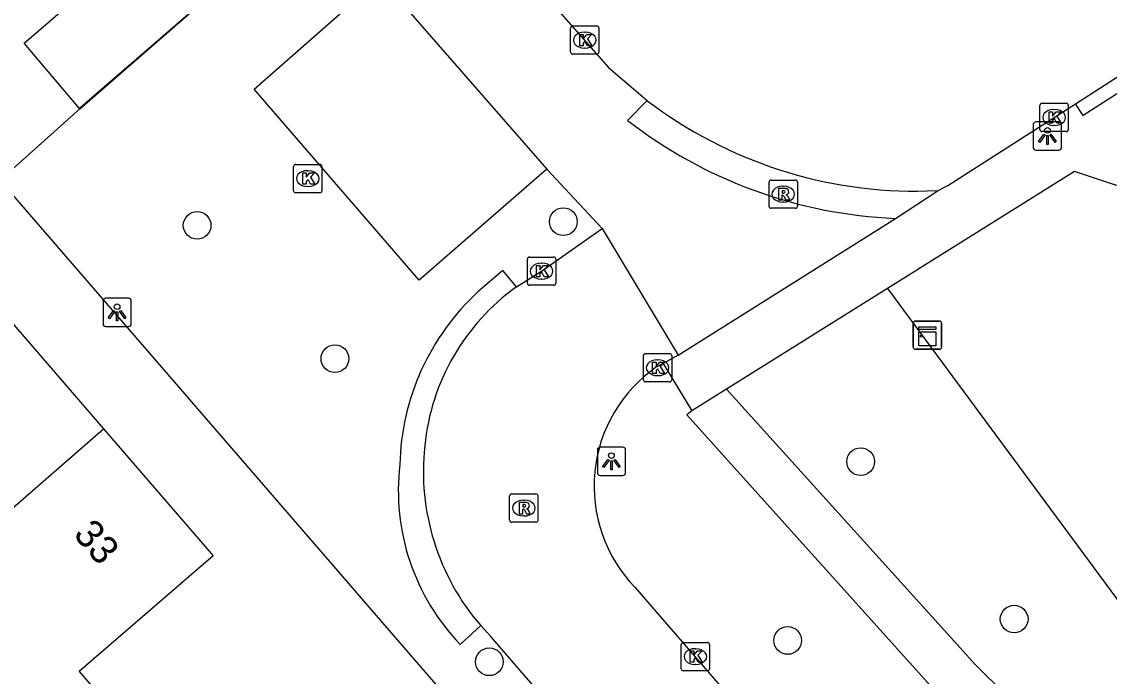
# Model space of a CAD drawing. Extents: x 157321 to 158827, y 386650 to 388532.
# Drawn here: x 157949.6 to 157988.02, y 388162.44 to 388185.56 of the extents above; entities that cross this region are included whole.
import ezdxf

# ---------------------------------------------------------------- set-up
doc = ezdxf.new("R2010")
doc.units = 0
for name, color, linetype in [('IMGEO_Boom', 7, 'Continuous'), ('IMGEO_Groenvoorziening', 7, 'Continuous'), ('IMGEO_Kast', 7, 'Continuous'), ('IMGEO_Kolk', 7, 'Continuous'), ('IMGEO_Lichtpunt', 7, 'Continuous'), ('IMGEO_Pand', 7, 'Continuous'), ('IMGEO_Pand_nummerreeks', 7, 'Continuous'), ('IMGEO_Rijbaan_lokaal_open', 7, 'Continuous'), ('IMGEO_Rioolput', 7, 'Continuous'), ('IMGEO_Voetpad_halfverhard', 7, 'Continuous'), ('IMGEO_Voetpad_open', 7, 'Continuous')]:
    doc.layers.add(name, color=color, linetype=linetype)

msp = doc.modelspace()

# ---------------------------------------------------------------- linework, layer by layer
at = {"layer": 'IMGEO_Boom'}
for centre in [(157968.735, 388178.499), (157955.796, 388178.367), (157960.662, 388173.659), (157979.235, 388170.021), (157984.661, 388164.457), (157976.658, 388163.702), (157966.117, 388162.949)]:
    msp.add_circle(centre, 0.489, dxfattribs=at)
at = {"layer": 'IMGEO_Groenvoorziening'}
msp.add_lwpolyline([(157980.184, 388176.141), (158004.021, 388143.869), (158003.26, 388143.172)], dxfattribs=at)
at = {"layer": 'IMGEO_Kast'}
for p, q in [((157981.098, 388174.064), (157981.098, 388174.905)), ((157981.098, 388174.905), (157981.098, 388174.064)), ((157981.173, 388174.989), (157982.014, 388174.989)), ((157982.014, 388174.989), (157981.173, 388174.989)), ((157982.098, 388174.914), (157982.098, 388174.073)), ((157982.098, 388174.073), (157982.098, 388174.914)), ((157982.023, 388173.989), (157981.182, 388173.989)), ((157981.182, 388173.989), (157982.023, 388173.989))]:
    msp.add_line(p, q, dxfattribs=at)
for points in [[(157981.293, 388174.779), (157981.893, 388174.779), (157981.893, 388174.694), (157981.293, 388174.694), (157981.293, 388174.779)], [(157981.293, 388174.604), (157981.893, 388174.604), (157981.893, 388174.115), (157981.293, 388174.115), (157981.293, 388174.604)]]:
    msp.add_lwpolyline(points, dxfattribs=at)
msp.add_circle((157981.377, 388174.453), 0.0377, dxfattribs=at)
for centre, start, end in [((157981.176, 388174.911), 92.4484, 184.2845), ((157981.176, 388174.911), 92.4484, 184.2845), ((157982.02, 388174.911), 2.4484, 94.2845), ((157982.02, 388174.911), 2.4484, 94.2845), ((157981.176, 388174.067), 182.4484, 274.2845), ((157981.176, 388174.067), 182.4484, 274.2845), ((157982.02, 388174.067), 272.4484, 4.2845), ((157982.02, 388174.067), 272.4484, 4.2845)]:
    msp.add_arc(centre, 0.0779, start, end, dxfattribs=at)
at = {"layer": 'IMGEO_Kolk'}
for p, q in [((157968.99, 388184.488), (157968.99, 388185.34)), ((157969.065, 388185.414), (157969.917, 388185.414)), ((157969.478, 388185.194), (157969.503, 388185.194)), ((157969.991, 388185.34), (157969.991, 388184.488)), ((157969.917, 388184.414), (157969.065, 388184.414)), ((157969.501, 388184.634), (157969.476, 388184.634)), ((157985.573, 388181.755), (157985.573, 388182.607)), ((157985.648, 388182.681), (157986.5, 388182.681)), ((157986.061, 388182.461), (157986.086, 388182.461)), ((157986.574, 388182.607), (157986.574, 388181.755)), ((157986.5, 388181.681), (157985.648, 388181.681)), ((157986.084, 388181.901), (157986.059, 388181.901)), ((157959.28, 388180.52), (157960.132, 388180.52)), ((157959.205, 388179.594), (157959.205, 388180.446)), ((157959.693, 388180.3), (157959.718, 388180.3)), ((157960.206, 388180.446), (157960.206, 388179.594)), ((157959.716, 388179.74), (157959.691, 388179.74)), ((157960.132, 388179.52), (157959.28, 388179.52)), ((157967.462, 388176.325), (157967.462, 388177.177)), ((157967.537, 388177.251), (157968.389, 388177.251)), ((157967.95, 388177.031), (157967.975, 388177.031)), ((157968.463, 388177.177), (157968.463, 388176.325)), ((157968.389, 388176.251), (157967.537, 388176.251)), ((157967.973, 388176.471), (157967.948, 388176.471)), ((157971.564, 388172.913), (157971.564, 388173.765)), ((157971.639, 388173.839), (157972.491, 388173.839)), ((157972.052, 388173.619), (157972.077, 388173.619)), ((157972.565, 388173.765), (157972.565, 388172.913)), ((157972.491, 388172.839), (157971.639, 388172.839)), ((157972.075, 388173.059), (157972.05, 388173.059)), ((157972.973, 388163.631), (157973.825, 388163.631)), ((157972.898, 388162.705), (157972.898, 388163.557)), ((157973.386, 388163.411), (157973.411, 388163.411)), ((157973.899, 388163.557), (157973.899, 388162.705)), ((157973.409, 388162.851), (157973.384, 388162.851)), ((157973.825, 388162.631), (157972.973, 388162.631))]:
    msp.add_line(p, q, dxfattribs=at)
for points in [[(157968.99, 388184.488), (157968.99, 388185.34)], [(157969.065, 388185.414), (157969.917, 388185.414)], [(157969.311, 388185.114), (157969.434, 388185.114), (157969.434, 388184.963), (157969.564, 388185.114), (157969.728, 388185.114), (157969.582, 388184.963), (157969.735, 388184.714), (157969.583, 388184.714), (157969.498, 388184.878), (157969.434, 388184.811), (157969.434, 388184.714), (157969.311, 388184.714), (157969.311, 388185.114)], [(157969.991, 388185.34), (157969.991, 388184.488)], [(157969.917, 388184.414), (157969.065, 388184.414)], [(157985.573, 388181.755), (157985.573, 388182.607)], [(157985.648, 388182.681), (157986.5, 388182.681)], [(157986.574, 388182.607), (157986.574, 388181.755)], [(157985.894, 388182.381), (157986.017, 388182.381), (157986.017, 388182.23), (157986.147, 388182.381), (157986.311, 388182.381), (157986.165, 388182.23), (157986.318, 388181.981), (157986.166, 388181.981), (157986.081, 388182.145), (157986.017, 388182.078), (157986.017, 388181.981), (157985.894, 388181.981), (157985.894, 388182.381)], [(157986.5, 388181.681), (157985.648, 388181.681)], [(157959.28, 388180.52), (157960.132, 388180.52)], [(157959.205, 388179.594), (157959.205, 388180.446)], [(157959.526, 388180.22), (157959.649, 388180.22), (157959.649, 388180.069), (157959.779, 388180.22), (157959.943, 388180.22), (157959.797, 388180.069), (157959.95, 388179.82), (157959.798, 388179.82), (157959.713, 388179.984), (157959.649, 388179.917), (157959.649, 388179.82), (157959.526, 388179.82), (157959.526, 388180.22)], [(157960.206, 388180.446), (157960.206, 388179.594)], [(157960.132, 388179.52), (157959.28, 388179.52)], [(157967.462, 388176.325), (157967.462, 388177.177)], [(157967.537, 388177.251), (157968.389, 388177.251)], [(157968.463, 388177.177), (157968.463, 388176.325)], [(157967.783, 388176.951), (157967.906, 388176.951), (157967.906, 388176.8), (157968.036, 388176.951), (157968.2, 388176.951), (157968.054, 388176.8), (157968.207, 388176.551), (157968.055, 388176.551), (157967.97, 388176.715), (157967.906, 388176.648), (157967.906, 388176.551), (157967.783, 388176.551), (157967.783, 388176.951)], [(157968.389, 388176.251), (157967.537, 388176.251)], [(157971.564, 388172.913), (157971.564, 388173.765)], [(157971.639, 388173.839), (157972.491, 388173.839)], [(157972.565, 388173.765), (157972.565, 388172.913)], [(157971.885, 388173.539), (157972.008, 388173.539), (157972.008, 388173.388), (157972.138, 388173.539), (157972.302, 388173.539), (157972.156, 388173.388), (157972.309, 388173.139), (157972.157, 388173.139), (157972.072, 388173.303), (157972.008, 388173.236), (157972.008, 388173.139), (157971.885, 388173.139), (157971.885, 388173.539)], [(157972.491, 388172.839), (157971.639, 388172.839)], [(157972.973, 388163.631), (157973.825, 388163.631)], [(157972.898, 388162.705), (157972.898, 388163.557)], [(157973.219, 388163.331), (157973.342, 388163.331), (157973.342, 388163.18), (157973.472, 388163.331), (157973.636, 388163.331), (157973.49, 388163.18), (157973.643, 388162.931), (157973.491, 388162.931), (157973.406, 388163.095), (157973.342, 388163.028), (157973.342, 388162.931), (157973.219, 388162.931), (157973.219, 388163.331)], [(157973.899, 388163.557), (157973.899, 388162.705)], [(157973.825, 388162.631), (157972.973, 388162.631)]]:
    msp.add_lwpolyline(points, dxfattribs=at)
for centre, start, end in [((157969.067, 388185.338), 91.552, 178.448), ((157969.067, 388185.338), 91.552, 178.448), ((157969.915, 388185.338), 1.552, 88.448), ((157969.915, 388185.338), 1.552, 88.448), ((157969.067, 388184.49), 181.552, 268.448), ((157969.067, 388184.49), 181.552, 268.448), ((157969.915, 388184.49), 271.552, 358.448), ((157969.915, 388184.49), 271.552, 358.448), ((157985.65, 388182.605), 91.552, 178.448), ((157985.65, 388182.605), 91.552, 178.448), ((157986.498, 388182.605), 1.552, 88.448), ((157986.498, 388182.605), 1.552, 88.448), ((157985.65, 388181.757), 181.552, 268.448), ((157985.65, 388181.757), 181.552, 268.448), ((157986.498, 388181.757), 271.552, 358.448), ((157986.498, 388181.757), 271.552, 358.448), ((157959.282, 388180.444), 91.552, 178.448), ((157959.282, 388180.444), 91.552, 178.448), ((157960.13, 388180.444), 1.552, 88.448), ((157960.13, 388180.444), 1.552, 88.448), ((157959.282, 388179.596), 181.552, 268.448), ((157959.282, 388179.596), 181.552, 268.448), ((157960.13, 388179.596), 271.552, 358.448), ((157960.13, 388179.596), 271.552, 358.448), ((157967.539, 388177.175), 91.552, 178.448), ((157967.539, 388177.175), 91.552, 178.448), ((157968.387, 388177.175), 1.552, 88.448), ((157968.387, 388177.175), 1.552, 88.448), ((157967.539, 388176.327), 181.552, 268.448), ((157967.539, 388176.327), 181.552, 268.448), ((157968.387, 388176.327), 271.552, 358.448), ((157968.387, 388176.327), 271.552, 358.448), ((157971.641, 388173.763), 91.552, 178.448), ((157971.641, 388173.763), 91.552, 178.448), ((157972.489, 388173.763), 1.552, 88.448), ((157972.489, 388173.763), 1.552, 88.448), ((157971.641, 388172.915), 181.552, 268.448), ((157971.641, 388172.915), 181.552, 268.448), ((157972.489, 388172.915), 271.552, 358.448), ((157972.489, 388172.915), 271.552, 358.448), ((157972.975, 388163.555), 91.552, 178.448), ((157972.975, 388163.555), 91.552, 178.448), ((157973.823, 388163.555), 1.552, 88.448), ((157973.823, 388163.555), 1.552, 88.448), ((157972.975, 388162.707), 181.552, 268.448), ((157972.975, 388162.707), 181.552, 268.448), ((157973.823, 388162.707), 271.552, 358.448), ((157973.823, 388162.707), 271.552, 358.448)]:
    msp.add_arc(centre, 0.0765, start, end, dxfattribs=at)
for centre, major_axis, ratio, start_param, end_param in [((157969.477, 388184.914), (-0.387, 0.002), 0.722429, 4.712389, 7.853982), ((157969.502, 388184.914), (-0.39, 0.002), 0.717154, 1.570796, 4.712389), ((157986.06, 388182.181), (-0.387, 0.002), 0.722429, 4.712389, 7.853982), ((157986.085, 388182.181), (-0.39, 0.002), 0.717154, 1.570796, 4.712389), ((157959.692, 388180.02), (-0.387, 0.002), 0.722429, 4.712389, 7.853982), ((157959.717, 388180.02), (-0.39, 0.002), 0.717154, 1.570796, 4.712389), ((157967.949, 388176.751), (-0.387, 0.002), 0.722429, 4.712389, 7.853982), ((157967.974, 388176.751), (-0.39, 0.002), 0.717154, 1.570796, 4.712389), ((157972.051, 388173.339), (-0.387, 0.002), 0.722429, 4.712389, 7.853982), ((157972.076, 388173.339), (-0.39, 0.002), 0.717154, 1.570796, 4.712389), ((157973.385, 388163.131), (-0.387, 0.002), 0.722429, 4.712389, 7.853982), ((157973.41, 388163.131), (-0.39, 0.002), 0.717154, 1.570796, 4.712389)]:
    msp.add_ellipse(centre, major_axis=major_axis, ratio=ratio, start_param=start_param, end_param=end_param, dxfattribs=at)
at = {"layer": 'IMGEO_Lichtpunt'}
for p, q in [((157986.24, 388182.023), (157985.432, 388182.023)), ((157986.24, 388182.023), (157985.432, 388182.023)), ((157985.338, 388181.928), (157985.338, 388181.121)), ((157985.338, 388181.928), (157985.338, 388181.121)), ((157986.334, 388181.121), (157986.334, 388181.928)), ((157986.334, 388181.121), (157986.334, 388181.928)), ((157985.432, 388181.027), (157986.24, 388181.027)), ((157985.432, 388181.027), (157986.24, 388181.027)), ((157952.47, 388175.697), (157952.47, 388174.89)), ((157952.47, 388175.697), (157952.47, 388174.89)), ((157953.372, 388175.792), (157952.564, 388175.792)), ((157953.372, 388175.792), (157952.564, 388175.792)), ((157953.466, 388174.89), (157953.466, 388175.697)), ((157953.466, 388174.89), (157953.466, 388175.697)), ((157952.564, 388174.796), (157953.372, 388174.796)), ((157952.564, 388174.796), (157953.372, 388174.796)), ((157970.837, 388170.53), (157970.029, 388170.53)), ((157970.837, 388170.53), (157970.029, 388170.53)), ((157969.935, 388170.435), (157969.935, 388169.628)), ((157969.935, 388170.435), (157969.935, 388169.628)), ((157970.931, 388169.628), (157970.931, 388170.435)), ((157970.931, 388169.628), (157970.931, 388170.435)), ((157970.029, 388169.534), (157970.837, 388169.534)), ((157970.029, 388169.534), (157970.837, 388169.534))]:
    msp.add_line(p, q, dxfattribs=at)
for points in [[(157985.712, 388181.592), (157985.751, 388181.564), (157985.563, 388181.302), (157985.525, 388181.329), (157985.712, 388181.592)], [(157985.814, 388181.544), (157985.861, 388181.544), (157985.861, 388181.222), (157985.814, 388181.222), (157985.814, 388181.544)], [(157985.924, 388181.564), (157985.962, 388181.591), (157986.149, 388181.329), (157986.11, 388181.301), (157985.924, 388181.564)], [(157952.844, 388175.361), (157952.883, 388175.333), (157952.695, 388175.071), (157952.657, 388175.098), (157952.844, 388175.361)], [(157952.946, 388175.313), (157952.993, 388175.313), (157952.993, 388174.991), (157952.946, 388174.991), (157952.946, 388175.313)], [(157953.056, 388175.333), (157953.094, 388175.36), (157953.281, 388175.098), (157953.242, 388175.07), (157953.056, 388175.333)], [(157970.309, 388170.099), (157970.348, 388170.071), (157970.16, 388169.809), (157970.122, 388169.836), (157970.309, 388170.099)], [(157970.411, 388170.051), (157970.458, 388170.051), (157970.458, 388169.729), (157970.411, 388169.729), (157970.411, 388170.051)], [(157970.521, 388170.071), (157970.559, 388170.098), (157970.746, 388169.836), (157970.707, 388169.808), (157970.521, 388170.071)]]:
    msp.add_lwpolyline(points, dxfattribs=at)
for centre in [(157985.837, 388181.726), (157952.969, 388175.495), (157970.434, 388170.233)]:
    msp.add_circle(centre, 0.0994, dxfattribs=at)
for centre, start, end in [((157985.432, 388181.928), 90, 180), ((157985.432, 388181.928), 90, 180), ((157986.24, 388181.928), 0, 90), ((157986.24, 388181.928), 0, 90), ((157985.432, 388181.121), 180, 270), ((157985.432, 388181.121), 180, 270), ((157986.24, 388181.121), 270, 0), ((157986.24, 388181.121), 270, 360), ((157952.564, 388175.697), 90, 180), ((157952.564, 388175.697), 90, 180), ((157953.372, 388175.697), 0, 90), ((157953.372, 388175.697), 0, 90), ((157952.564, 388174.89), 180, 270), ((157952.564, 388174.89), 180, 270), ((157953.372, 388174.89), 270, 0), ((157953.372, 388174.89), 270, 360), ((157970.029, 388170.435), 90, 180), ((157970.029, 388170.435), 90, 180), ((157970.837, 388170.435), 0, 90), ((157970.837, 388170.435), 0, 90), ((157970.029, 388169.628), 180, 270), ((157970.029, 388169.628), 180, 270), ((157970.837, 388169.628), 270, 0), ((157970.837, 388169.628), 270, 360)]:
    msp.add_arc(centre, 0.0946, start, end, dxfattribs=at)
at = {"layer": 'IMGEO_Pand'}
for points in [[(157949.681, 388184.805), (157954.155, 388188.674), (157956.086, 388186.366), (157951.634, 388182.499), (157949.681, 388184.805)], [(157945.398, 388165.013), (157943.196, 388163.114), (157939.447, 388167.462), (157936.728, 388165.108), (157934.56, 388167.615), (157938.087, 388170.666), (157941.868, 388173.936), (157943.854, 388171.64), (157948.562, 388175.712), (157952.487, 388171.174)], [(157945.398, 388165.013), (157952.487, 388171.174)], [(157952.487, 388171.174), (157956.36, 388166.697), (157951.633, 388162.609), (157953.599, 388160.336)]]:
    msp.add_lwpolyline(points, dxfattribs=at)
at = {"layer": 'IMGEO_Rijbaan_lokaal_open'}
for points in [[(157967.69, 388186.955), (157970.328, 388183.951), (157971.7, 388182.775)], [(157986.831, 388182.667), (157990.029, 388184.718)], [(157981.974, 388179.596), (157982.32, 388179.774), (157986.831, 388182.667)], [(157981.583, 388179.584), (157981.974, 388179.596)], [(157967.076, 388176.197), (157967.96, 388176.748), (157970.103, 388178.259)], [(157970.103, 388178.259), (157972.787, 388173.777)], [(157972.787, 388173.777), (157972.257, 388173.494)], [(157972.257, 388173.494), (157972.038, 388173.376)], [(157971.261, 388165.583), (157977.373, 388158.52)], [(157972.334, 388156.702), (157966.17, 388163.838), (157965.813, 388164.226)]]:
    msp.add_lwpolyline(points, dxfattribs=at)
for centre, radius, start, end in [((157981.173, 388195.215), 15.637, 232.7108, 271.501), ((157971.676, 388169.802), 7.878, 125.7322, 174.364), ((157974.954, 388169.15), 5.135, 124.6087, 224.0036), ((157972.133, 388169.675), 8.345, 173.8028, 220.7676)]:
    msp.add_arc(centre, radius, start, end, dxfattribs=at)
at = {"layer": 'IMGEO_Rioolput'}
for p, q in [((157976, 388179.045), (157976, 388179.897)), ((157976.075, 388179.971), (157976.927, 388179.971)), ((157976.488, 388179.751), (157976.513, 388179.751)), ((157977.001, 388179.897), (157977.001, 388179.045)), ((157976.927, 388178.971), (157976.075, 388178.971)), ((157976.511, 388179.191), (157976.486, 388179.191)), ((157966.837, 388167.956), (157966.837, 388168.808)), ((157966.912, 388168.882), (157967.764, 388168.882)), ((157967.325, 388168.662), (157967.35, 388168.662)), ((157967.838, 388168.808), (157967.838, 388167.956)), ((157967.764, 388167.882), (157966.912, 388167.882)), ((157967.348, 388168.102), (157967.323, 388168.102))]:
    msp.add_line(p, q, dxfattribs=at)
for points in [[(157976, 388179.045), (157976, 388179.897)], [(157976.075, 388179.971), (157976.927, 388179.971)], [(157977.001, 388179.897), (157977.001, 388179.045)], [(157976.589, 388179.669), (157976.337, 388179.671), (157976.337, 388179.271)], [(157976.337, 388179.271), (157976.461, 388179.271), (157976.461, 388179.433), (157976.472, 388179.433)], [(157976.515, 388179.59), (157976.461, 388179.59), (157976.461, 388179.509)], [(157976.461, 388179.509), (157976.513, 388179.509)], [(157976.519, 388179.404), (157976.59, 388179.271), (157976.73, 388179.271), (157976.665, 388179.397)], [(157976.927, 388178.971), (157976.075, 388178.971)], [(157966.837, 388167.956), (157966.837, 388168.808)], [(157966.912, 388168.882), (157967.764, 388168.882)], [(157967.426, 388168.58), (157967.174, 388168.582), (157967.174, 388168.182)], [(157967.838, 388168.808), (157967.838, 388167.956)], [(157967.174, 388168.182), (157967.298, 388168.182), (157967.298, 388168.344), (157967.309, 388168.344)], [(157967.352, 388168.501), (157967.298, 388168.501), (157967.298, 388168.42)], [(157967.298, 388168.42), (157967.35, 388168.42)], [(157967.356, 388168.315), (157967.427, 388168.182), (157967.567, 388168.182), (157967.502, 388168.308)], [(157967.764, 388167.882), (157966.912, 388167.882)]]:
    msp.add_lwpolyline(points, dxfattribs=at)
for centre, radius, start, end in [((157976.077, 388179.895), 0.0765, 91.552, 178.448), ((157976.077, 388179.895), 0.0765, 91.552, 178.448), ((157976.925, 388179.895), 0.0765, 1.552, 88.448), ((157976.925, 388179.895), 0.0765, 1.552, 88.448), ((157976.471, 388179.38), 0.0533, 26.0293, 88.6989), ((157976.497, 388179.698), 0.19, 274.7715, 282.9687), ((157976.521, 388179.494), 0.0964, 77.0061, 93.1865), ((157976.535, 388179.551), 0.0378, 276.6634, 79.6772), ((157976.588, 388179.559), 0.109, 350.3612, 89.416), ((157976.586, 388179.559), 0.112, 277.5842, 350.9817), ((157976.57, 388179.344), 0.108, 29.5134, 73.7905), ((157976.077, 388179.047), 0.0765, 181.552, 268.448), ((157976.077, 388179.047), 0.0765, 181.552, 268.448), ((157976.925, 388179.047), 0.0765, 271.552, 358.448), ((157976.925, 388179.047), 0.0765, 271.552, 358.448), ((157966.914, 388168.806), 0.0765, 91.552, 178.448), ((157966.914, 388168.806), 0.0765, 91.552, 178.448), ((157967.425, 388168.47), 0.109, 350.3612, 89.416), ((157967.762, 388168.806), 0.0765, 1.552, 88.448), ((157967.762, 388168.806), 0.0765, 1.552, 88.448), ((157967.308, 388168.291), 0.0533, 26.0293, 88.6989), ((157967.334, 388168.609), 0.19, 274.7715, 282.9687), ((157967.358, 388168.405), 0.0964, 77.0061, 93.1865), ((157967.372, 388168.462), 0.0378, 276.6634, 79.6772), ((157967.423, 388168.47), 0.112, 277.5842, 350.9817), ((157967.407, 388168.255), 0.108, 29.5134, 73.7905), ((157966.914, 388167.958), 0.0765, 181.552, 268.448), ((157966.914, 388167.958), 0.0765, 181.552, 268.448), ((157967.762, 388167.958), 0.0765, 271.552, 358.448), ((157967.762, 388167.958), 0.0765, 271.552, 358.448)]:
    msp.add_arc(centre, radius, start, end, dxfattribs=at)
for centre, major_axis, ratio, start_param, end_param in [((157976.487, 388179.471), (-0.387, 0.002), 0.722429, 4.712389, 7.853982), ((157976.512, 388179.471), (-0.39, 0.002), 0.717154, 1.570796, 4.712389), ((157967.324, 388168.382), (-0.387, 0.002), 0.722429, 4.712389, 7.853982), ((157967.349, 388168.382), (-0.39, 0.002), 0.717154, 1.570796, 4.712389)]:
    msp.add_ellipse(centre, major_axis=major_axis, ratio=ratio, start_param=start_param, end_param=end_param, dxfattribs=at)
at = {"layer": 'IMGEO_Voetpad_halfverhard'}
for points in [[(157974.502, 388172.585), (157983.293, 388162.843), (158000, 388146.333), (158003.26, 388143.172)], [(157973.274, 388171.817), (157973.095, 388171.678), (157982.539, 388161.164), (158000, 388143.945), (158014.024, 388130.364), (158022.636, 388121.24)]]:
    msp.add_lwpolyline(points, dxfattribs=at)
at = {"layer": 'IMGEO_Voetpad_open'}
for points in [[(158001.762, 388118.745), (158000, 388120.783), (157948.839, 388179.97), (157951.647, 388182.484), (157956.093, 388186.355), (157959.556, 388189.311), (157960.181, 388189.841)], [(157968.146, 388180.349), (157963.639, 388176.435), (157957.814, 388183.182), (157962.261, 388187.097)], [(157962.261, 388187.097), (157968.146, 388180.349)], [(157990.029, 388184.718), (157990.298, 388184.298), (157987.1, 388182.247), (157986.831, 388182.667)], [(157971.7, 388182.775), (157971.001, 388182.076)], [(157968.146, 388180.349), (157970.103, 388178.259)], [(157989.529, 388179.368), (157986.788, 388180.274), (157980.184, 388176.141)], [(157980.464, 388178.614), (157981.974, 388179.596)], [(157972.787, 388173.777), (157980.464, 388178.614)], [(157967.076, 388176.197), (157966.594, 388176.774), (157965.713, 388176.023)], [(157980.184, 388176.141), (157974.502, 388172.585)], [(157972.257, 388173.494), (157973.274, 388171.817)], [(157974.502, 388172.585), (157973.274, 388171.817)], [(157965.09, 388163.564), (157965.813, 388164.226)]]:
    msp.add_lwpolyline(points, dxfattribs=at)
for centre, radius, start, end in [((157981.171, 388195.21), 16.611, 232.2485, 267.5619), ((157971.546, 388169.715), 8.591, 132.7607, 178.6685), ((157970.731, 388168.992), 7.828, 173.2295, 223.9)]:
    msp.add_arc(centre, radius, start, end, dxfattribs=at)

# ---------------------------------------------------------------- texts
at = {"layer": 'IMGEO_Pand_nummerreeks'}
msp.add_text('33', height=1, rotation=310.8599, dxfattribs=at).set_placement((157951.389, 388167.43))

doc.saveas('drawing.dxf')
